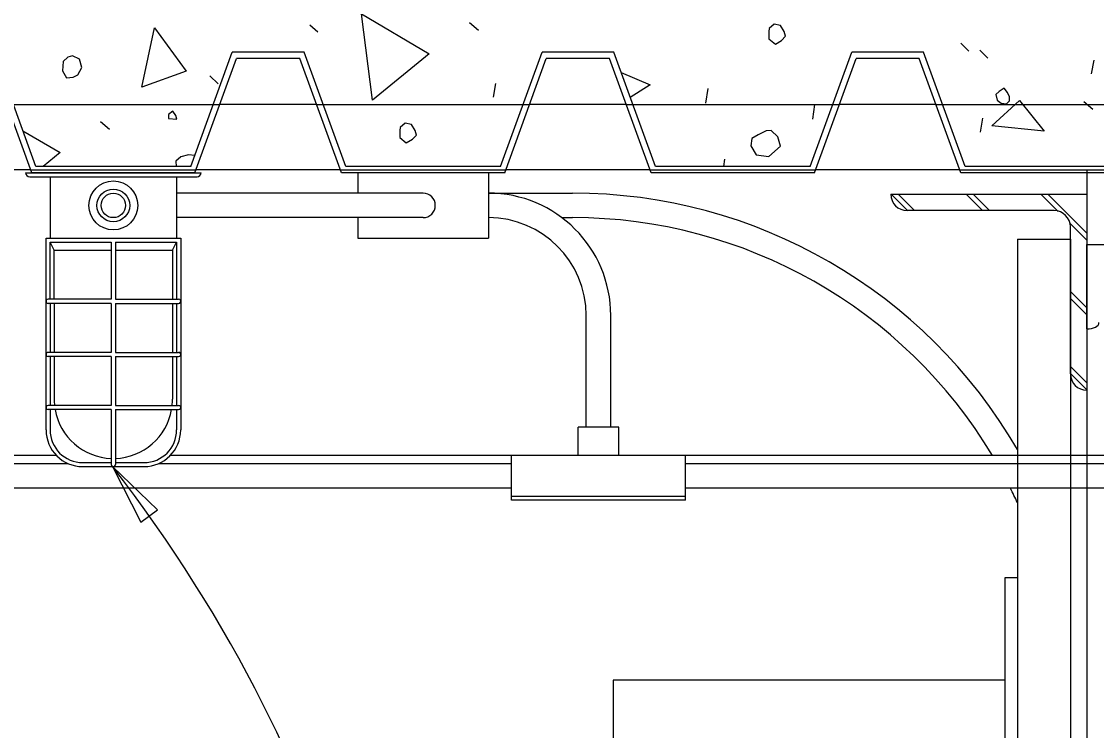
# Model space of a CAD drawing. Extents: x -1660015.2 to -1659984.9, y 2580594.2 to 2580616.7.
# Drawn here: x -1660000.2 to -1659997.457, y 2580601.617 to 2580603.426 of the extents above; entities that cross this region are included whole.
import ezdxf

# ---------------------------------------------------------------- set-up
doc = ezdxf.new("R2010")
doc.units = 0
for name, color, linetype in [('Default', 7, 'Continuous'), ('Miscellaneous', 7, 'Continuous'), ('SheetLines_dp', 7, 'Continuous'), ('SteelGirder', 7, 'Continuous')]:
    doc.layers.add(name, color=color, linetype=linetype)

msp = doc.modelspace()

# ---------------------------------------------------------------- linework, layer by layer
at = {"layer": 'Default'}
for p, q in [((-1660000.2374, 2580603.2146), (-1659999.6939, 2580603.2146)), ((-1659999.447, 2580603.2146), (-1659998.9035, 2580603.2146)), ((-1659998.6566, 2580603.2146), (-1659998.113, 2580603.2146)), ((-1659997.8661, 2580603.2146), (-1659997.3226, 2580603.2146)), ((-1660000.1896, 2580603.0403), (-1659999.7417, 2580603.0403)), ((-1660000.1792, 2580603.0299), (-1659999.7521, 2580603.0299)), ((-1660000.1768, 2580603.0479), (-1659999.7546, 2580603.0479)), ((-1660000.1271, 2580603.0403), (-1659999.8042, 2580603.0403)), ((-1660000.1271, 2580603.0299), (-1660000.1271, 2580602.8736)), ((-1659999.8042, 2580603.0299), (-1659999.8042, 2580602.8736)), ((-1659999.3863, 2580603.0479), (-1659998.9642, 2580603.0479)), ((-1659999.0086, 2580603.0403), (-1659999.3419, 2580603.0403)), ((-1659999.3419, 2580603.0403), (-1659999.3419, 2580602.9882)), ((-1659999.0086, 2580603.0403), (-1659999.0086, 2580602.8736)), ((-1659998.5959, 2580603.0479), (-1659998.1737, 2580603.0479)), ((-1659997.8054, 2580603.0479), (-1659997.3833, 2580603.0479)), ((-1659999.1752, 2580602.9882), (-1659999.8042, 2580602.9882)), ((-1659999.0086, 2580602.9882), (-1659998.794, 2580602.9882)), ((-1659999.1752, 2580602.9257), (-1659999.8042, 2580602.9257)), ((-1659999.3419, 2580602.9257), (-1659999.3419, 2580602.8736)), ((-1659998.8211, 2580602.9257), (-1659998.794, 2580602.9257)), ((-1660000.1375, 2580602.384), (-1660000.1375, 2580602.8736)), ((-1660000.1375, 2580602.8736), (-1660000.1271, 2580602.8736)), ((-1660000.1271, 2580602.8736), (-1659999.8042, 2580602.8736)), ((-1660000.1271, 2580602.7174), (-1660000.1271, 2580602.8632)), ((-1660000.1271, 2580602.8632), (-1659999.9709, 2580602.8632)), ((-1660000.1167, 2580602.8424), (-1660000.1271, 2580602.8632)), ((-1659999.9709, 2580602.8632), (-1659999.9709, 2580602.7174)), ((-1659999.9605, 2580602.8632), (-1659999.8042, 2580602.8632)), ((-1659999.9605, 2580602.8632), (-1659999.9605, 2580602.7174)), ((-1659999.8146, 2580602.8424), (-1659999.8042, 2580602.8632)), ((-1659999.8042, 2580602.8736), (-1659999.7938, 2580602.8736)), ((-1659999.8042, 2580602.8632), (-1659999.8042, 2580602.7174)), ((-1659999.7938, 2580602.8736), (-1659999.7938, 2580602.384)), ((-1659999.3419, 2580602.8736), (-1659999.0086, 2580602.8736)), ((-1659997.6586, 2580602.8708), (-1659997.6586, 2580602.0077)), ((-1659997.6586, 2580602.8708), (-1659997.5232, 2580602.8708)), ((-1659997.5232, 2580602.8708), (-1659997.5232, 2580598.4333)), ((-1660000.1167, 2580602.8424), (-1659999.9709, 2580602.8424)), ((-1659999.9605, 2580602.8424), (-1659999.8146, 2580602.8424)), ((-1659999.9709, 2580602.7174), (-1660000.1323, 2580602.7174)), ((-1659999.9709, 2580602.707), (-1660000.1323, 2580602.707)), ((-1660000.1271, 2580602.707), (-1660000.1271, 2580602.5819)), ((-1659999.9709, 2580602.707), (-1659999.9709, 2580602.5819)), ((-1659999.9605, 2580602.7174), (-1659999.799, 2580602.7174)), ((-1659999.9605, 2580602.707), (-1659999.799, 2580602.707)), ((-1659999.9605, 2580602.707), (-1659999.9605, 2580602.5819)), ((-1659999.8042, 2580602.707), (-1659999.8042, 2580602.5819)), ((-1659998.7586, 2580602.3908), (-1659998.7586, 2580602.6757)), ((-1659998.6961, 2580602.3908), (-1659998.6961, 2580602.6757)), ((-1659999.9709, 2580602.5819), (-1660000.1323, 2580602.5819)), ((-1659999.9709, 2580602.5715), (-1660000.1323, 2580602.5715)), ((-1660000.1271, 2580602.5715), (-1660000.1271, 2580602.4465)), ((-1659999.9709, 2580602.5715), (-1659999.9709, 2580602.4465)), ((-1659999.9605, 2580602.5819), (-1659999.799, 2580602.5819)), ((-1659999.9605, 2580602.5715), (-1659999.799, 2580602.5715)), ((-1659999.9605, 2580602.5715), (-1659999.9605, 2580602.4465)), ((-1659999.8042, 2580602.5715), (-1659999.8042, 2580602.4465)), ((-1659999.9709, 2580602.4465), (-1660000.1323, 2580602.4465)), ((-1659999.9709, 2580602.4361), (-1660000.1323, 2580602.4361)), ((-1660000.1271, 2580602.4361), (-1660000.1271, 2580602.384)), ((-1659999.9709, 2580602.4361), (-1659999.9709, 2580602.2955)), ((-1659999.9605, 2580602.4465), (-1659999.799, 2580602.4465)), ((-1659999.9605, 2580602.4361), (-1659999.799, 2580602.4361)), ((-1659999.9605, 2580602.4361), (-1659999.9605, 2580602.2955)), ((-1659999.8042, 2580602.4361), (-1659999.8042, 2580602.384)), ((-1659998.6753, 2580602.3908), (-1659998.7794, 2580602.3908)), ((-1659998.7794, 2580602.3186), (-1659998.7794, 2580602.3908)), ((-1659998.6753, 2580602.3186), (-1659998.6753, 2580602.3908)), ((-1660000.111, 2580602.3186), (-1660000.8662, 2580602.3186)), ((-1659998.9212, 2580602.3186), (-1659999.8204, 2580602.3186)), ((-1659998.9494, 2580602.2045), (-1659998.9494, 2580602.3186)), ((-1659997.6586, 2580602.3186), (-1659998.9494, 2580602.3186)), ((-1659998.5052, 2580602.2045), (-1659998.5052, 2580602.3186)), ((-1659997.0649, 2580602.3186), (-1659997.6586, 2580602.3186)), ((-1660000.0806, 2580602.2978), (-1660000.8662, 2580602.2978)), ((-1660000.0438, 2580602.3007), (-1659999.9709, 2580602.3007)), ((-1660000.0438, 2580602.2903), (-1659999.8875, 2580602.2903)), ((-1659999.9605, 2580602.3007), (-1659999.8875, 2580602.3007)), ((-1659998.9494, 2580602.2978), (-1659999.8507, 2580602.2978)), ((-1659997.6586, 2580602.2978), (-1659998.5052, 2580602.2978)), ((-1659997.0649, 2580602.2978), (-1659997.6586, 2580602.2978)), ((-1659998.9494, 2580602.2353), (-1660000.8662, 2580602.2353)), ((-1659997.6586, 2580602.2353), (-1659998.5052, 2580602.2353)), ((-1659997.0649, 2580602.2353), (-1659997.6586, 2580602.2353)), ((-1659998.5052, 2580602.2145), (-1659998.9494, 2580602.2145)), ((-1659998.5052, 2580602.2045), (-1659998.9494, 2580602.2045))]:
    msp.add_line(p, q, dxfattribs=at)
msp.add_lwpolyline([(-1659997.6898, 2580599.0202), (-1659997.6898, 2580601.7452), (-1659998.6898, 2580601.7452), (-1659998.6898, 2580599.0202), (-1659997.7523, 2580599.0202)], dxfattribs=at)
for radius in [0.0625, 0.0417, 0.0312]:
    msp.add_circle((-1659999.9657, 2580602.9569), radius, dxfattribs=at)
for centre, radius, start, end in [((-1660000.1792, 2580603.0403), 0.0104, 180, 270), ((-1659999.7521, 2580603.0403), 0.0104, 270, 0), ((-1659999.1752, 2580602.9569), 0.0312, 270, 90), ((-1659999.0086, 2580602.6757), 0.3125, 0, 90), ((-1659998.794, 2580601.6757), 1.3125, 30.1068, 90), ((-1659999.0086, 2580602.6757), 0.25, 0, 90), ((-1659998.794, 2580601.6757), 1.25, 30.9531, 90), ((-1660000.1323, 2580602.7122), 0.0052, 89.9999, 270), ((-1659999.799, 2580602.7122), 0.0052, 270, 90.0001), ((-1660000.1323, 2580602.5767), 0.0052, 89.9999, 270), ((-1659999.799, 2580602.5767), 0.0052, 270, 90.0001), ((-1660000.1323, 2580602.4413), 0.0052, 89.9999, 270), ((-1659999.799, 2580602.4413), 0.0052, 270, 90.0001), ((-1660000.0438, 2580602.384), 0.0937, 180, 270), ((-1660000.0438, 2580602.384), 0.0833, 180, 270), ((-1659999.8875, 2580602.384), 0.0833, 270, 360), ((-1659999.8875, 2580602.384), 0.0937, 270, 360), ((-1659999.9657, 2580602.2955), 0.0052, 179.9665, 0), ((-1659998.794, 2580601.6757), 1.25, 24.7221, 26.596)]:
    msp.add_arc(centre, radius, start, end, dxfattribs=at)
at = {"layer": 'Miscellaneous'}
for p, q in [((-1659999.4644, 2580603.4177), (-1659999.4441, 2580603.3999)), ((-1659999.057, 2580603.4234), (-1659999.0336, 2580603.4037)), ((-1659997.8032, 2580603.3711), (-1659997.7823, 2580603.3508)), ((-1660000.174, 2580603.0403), (-1660000.2802, 2580603.3321)), ((-1660000.1631, 2580603.0559), (-1660000.2692, 2580603.3477)), ((-1659999.7683, 2580603.0559), (-1659999.6621, 2580603.3477)), ((-1659999.7574, 2580603.0403), (-1659999.6512, 2580603.3321)), ((-1659999.4788, 2580603.3477), (-1659999.6621, 2580603.3477)), ((-1659999.4897, 2580603.3321), (-1659999.6512, 2580603.3321)), ((-1659999.3835, 2580603.0403), (-1659999.4897, 2580603.3321)), ((-1659999.3726, 2580603.0559), (-1659999.4788, 2580603.3477)), ((-1659998.9779, 2580603.0559), (-1659998.8717, 2580603.3477)), ((-1659998.9669, 2580603.0403), (-1659998.8607, 2580603.3321)), ((-1659998.6884, 2580603.3477), (-1659998.8717, 2580603.3477)), ((-1659998.6993, 2580603.3321), (-1659998.8607, 2580603.3321)), ((-1659998.5931, 2580603.0403), (-1659998.6993, 2580603.3321)), ((-1659998.5822, 2580603.0559), (-1659998.6884, 2580603.3477)), ((-1659998.1874, 2580603.0559), (-1659998.0812, 2580603.3477)), ((-1659998.1765, 2580603.0403), (-1659998.0703, 2580603.3321)), ((-1659997.8979, 2580603.3477), (-1659998.0812, 2580603.3477)), ((-1659997.9089, 2580603.3321), (-1659998.0703, 2580603.3321)), ((-1659997.8027, 2580603.0403), (-1659997.9089, 2580603.3321)), ((-1659997.7917, 2580603.0559), (-1659997.8979, 2580603.3477)), ((-1659997.7544, 2580603.3531), (-1659997.7335, 2580603.3328)), ((-1659997.469, 2580603.2924), (-1659997.4629, 2580603.3277)), ((-1659999.7193, 2580603.2873), (-1659999.6984, 2580603.267)), ((-1659998.9956, 2580603.2328), (-1659998.9895, 2580603.268)), ((-1659998.4532, 2580603.2176), (-1659998.4477, 2580603.2553)), ((-1659997.489, 2580603.2223), (-1659997.4656, 2580603.2027)), ((-1659998.1808, 2580603.1767), (-1659998.1754, 2580603.2144)), ((-1659999.9988, 2580603.171), (-1659999.9754, 2580603.1514)), ((-1659997.7527, 2580603.1439), (-1659997.7466, 2580603.1792)), ((-1659999.7683, 2580603.0559), (-1660000.1631, 2580603.0559)), ((-1659998.9779, 2580603.0559), (-1659999.3726, 2580603.0559)), ((-1659998.1874, 2580603.0559), (-1659998.5822, 2580603.0559)), ((-1659998.408, 2580603.0559), (-1659998.4047, 2580603.0753)), ((-1659997.397, 2580603.0559), (-1659997.7917, 2580603.0559)), ((-1659999.7574, 2580603.0403), (-1660000.174, 2580603.0403)), ((-1659998.9669, 2580603.0403), (-1659999.3835, 2580603.0403)), ((-1659998.1765, 2580603.0403), (-1659998.5931, 2580603.0403)), ((-1659997.3861, 2580603.0403), (-1659997.8027, 2580603.0403)), ((-1659997.9386, 2580602.9437), (-1659997.9803, 2580602.9854)), ((-1659997.921, 2580602.9437), (-1659997.9626, 2580602.9854)), ((-1659997.7477, 2580602.9437), (-1659997.7894, 2580602.9854)), ((-1659997.73, 2580602.9437), (-1659997.7717, 2580602.9854)), ((-1659997.5544, 2580602.9413), (-1659997.5985, 2580602.9854)), ((-1659997.4815, 2580602.8861), (-1659997.5808, 2580602.9854)), ((-1659997.4815, 2580602.8684), (-1659997.5259, 2580602.9128)), ((-1660000.1167, 2580602.7174), (-1660000.1167, 2580602.8424)), ((-1659999.8146, 2580602.8424), (-1659999.8146, 2580602.7174)), ((-1659997.4815, 2580602.6952), (-1659997.5232, 2580602.7369)), ((-1660000.1167, 2580602.707), (-1660000.1167, 2580602.5819)), ((-1659999.8146, 2580602.707), (-1659999.8146, 2580602.5819)), ((-1659997.4815, 2580602.6775), (-1659997.5232, 2580602.7192)), ((-1660000.1167, 2580602.5715), (-1660000.1167, 2580602.4621)), ((-1659999.8146, 2580602.5715), (-1659999.8146, 2580602.4621)), ((-1659997.4815, 2580602.5043), (-1659997.5232, 2580602.5459)), ((-1659997.4815, 2580602.4866), (-1659997.5232, 2580602.5283))]:
    msp.add_line(p, q, dxfattribs=at)
for points in [[(-1659999.3041, 2580603.2251), (-1659999.3321, 2580603.4454), (-1659999.16, 2580603.344), (-1659999.3041, 2580603.2251)], [(-1659999.8929, 2580603.2589), (-1659999.8609, 2580603.4098), (-1659999.7796, 2580603.2996), (-1659999.8929, 2580603.2589)], [(-1659998.2925, 2580603.4004), (-1659998.2928, 2580603.3822), (-1659998.2762, 2580603.3686), (-1659998.2606, 2580603.3779), (-1659998.2505, 2580603.3884), (-1659998.2537, 2580603.4005), (-1659998.263, 2580603.4161), (-1659998.2795, 2580603.4195), (-1659998.292, 2580603.4083), (-1659998.2925, 2580603.4004)], [(-1660000.0941, 2580603.324), (-1660000.0955, 2580603.3004), (-1660000.0855, 2580603.2823), (-1660000.068, 2580603.2845), (-1660000.0566, 2580603.2901), (-1660000.0459, 2580603.3085), (-1660000.0518, 2580603.3302), (-1660000.0695, 2580603.3384), (-1660000.0816, 2580603.3352), (-1660000.0941, 2580603.324)], [(-1659998.6694, 2580603.2957), (-1659998.5953, 2580603.265), (-1659998.6463, 2580603.2321)], [(-1659997.7098, 2580603.2253), (-1659997.7, 2580603.2176), (-1659997.6866, 2580603.216), (-1659997.6782, 2580603.2234), (-1659997.6784, 2580603.2337), (-1659997.6841, 2580603.2451), (-1659997.6921, 2580603.2559), (-1659997.7053, 2580603.2472), (-1659997.7137, 2580603.2398), (-1659997.7098, 2580603.2253)], [(-1659997.7233, 2580603.1596), (-1659997.6528, 2580603.225), (-1659997.5902, 2580603.146), (-1659997.7233, 2580603.1596)], [(-1659999.8248, 2580603.1788), (-1659999.8036, 2580603.1767), (-1659999.8062, 2580603.1864), (-1659999.8142, 2580603.1972), (-1659999.825, 2580603.1891), (-1659999.8248, 2580603.1788)], [(-1659999.2343, 2580603.1481), (-1659999.2346, 2580603.1299), (-1659999.218, 2580603.1162), (-1659999.2024, 2580603.1256), (-1659999.1922, 2580603.1361), (-1659999.1955, 2580603.1481), (-1659999.2048, 2580603.1637), (-1659999.2213, 2580603.1671), (-1659999.2338, 2580603.156), (-1659999.2343, 2580603.1481)], [(-1660000.1964, 2580603.1474), (-1660000.1017, 2580603.0917), (-1660000.1451, 2580603.0559)], [(-1659998.3385, 2580603.1086), (-1659998.3248, 2580603.0864), (-1659998.2926, 2580603.0821), (-1659998.2633, 2580603.108), (-1659998.2698, 2580603.1322), (-1659998.287, 2580603.1483), (-1659998.2998, 2580603.1474), (-1659998.3202, 2580603.1368), (-1659998.3358, 2580603.1274), (-1659998.3385, 2580603.1086)], [(-1659999.7581, 2580603.0839), (-1659999.7742, 2580603.0862), (-1659999.7935, 2580603.0811), (-1659999.806, 2580603.0699)], [(-1659999.806, 2580603.0699), (-1659999.8056, 2580603.0559)]]:
    msp.add_lwpolyline(points, dxfattribs=at)
for start, end in [(180, 185.9203), (354.0797, 0), (189.9053, 268.0265), (271.9735, 350.0947)]:
    msp.add_arc((-1659999.9657, 2580602.4621), 0.151, start, end, dxfattribs=at)
at = {"layer": 'SheetLines_dp'}
msp.add_lwpolyline([(-1659999.9675, 2580602.2903), (-1659999.8959, 2580602.149), (-1659999.8533, 2580602.1804)], close=True, dxfattribs=at)
msp.add_ellipse((-1660000.3336, 2580601.8345), major_axis=(-0.8636, 1.2185), ratio=0.378675, start_param=2.874358, end_param=4.819841, dxfattribs=at)
at = {"layer": 'SteelGirder'}
for p, q in [((-1659999.447, 2580603.2146), (-1659999.6939, 2580603.2146)), ((-1659998.6566, 2580603.2146), (-1659998.9035, 2580603.2146)), ((-1659997.8661, 2580603.2146), (-1659998.113, 2580603.2146)), ((-1660000.1768, 2580603.0479), (-1660000.545, 2580603.0479)), ((-1659999.3863, 2580603.0479), (-1659999.7546, 2580603.0479)), ((-1659998.5959, 2580603.0479), (-1659998.9642, 2580603.0479)), ((-1659997.8054, 2580603.0479), (-1659998.1737, 2580603.0479)), ((-1659997.4815, 2580603.0479), (-1659997.4815, 2580602.9854)), ((-1659997.9815, 2580602.9854), (-1659997.4815, 2580602.9854)), ((-1659997.4815, 2580602.9854), (-1659997.4815, 2580602.4854)), ((-1659997.5649, 2580602.9437), (-1659997.9399, 2580602.9437)), ((-1659997.5232, 2580602.527), (-1659997.5232, 2580602.902)), ((-1659997.4815, 2580602.6418), (-1659997.4815, 2580602.8574)), ((-1659997.4815, 2580602.8574), (-1659997.0649, 2580602.8574)), ((-1659997.4815, 2580602.4854), (-1659997.4815, 2580597.6))]:
    msp.add_line(p, q, dxfattribs=at)
msp.add_lwpolyline([(-1659997.6898, 2580602.0077), (-1659997.6586, 2580602.0077), (-1659997.6586, 2580598.7577), (-1659997.6898, 2580598.7577)], close=True, dxfattribs=at)
for centre, start, end in [((-1659997.9399, 2580602.9854), 180, 270), ((-1659997.5649, 2580602.902), 0, 90), ((-1659997.4815, 2580602.527), 180, 270)]:
    msp.add_arc(centre, 0.0417, start, end, dxfattribs=at)
msp.add_ellipse((-1659997.4815, 2580602.6579), major_axis=(0.0312, 0), ratio=0.5176, start_param=4.712389, end_param=6.283185, dxfattribs=at)

doc.saveas('drawing.dxf')
